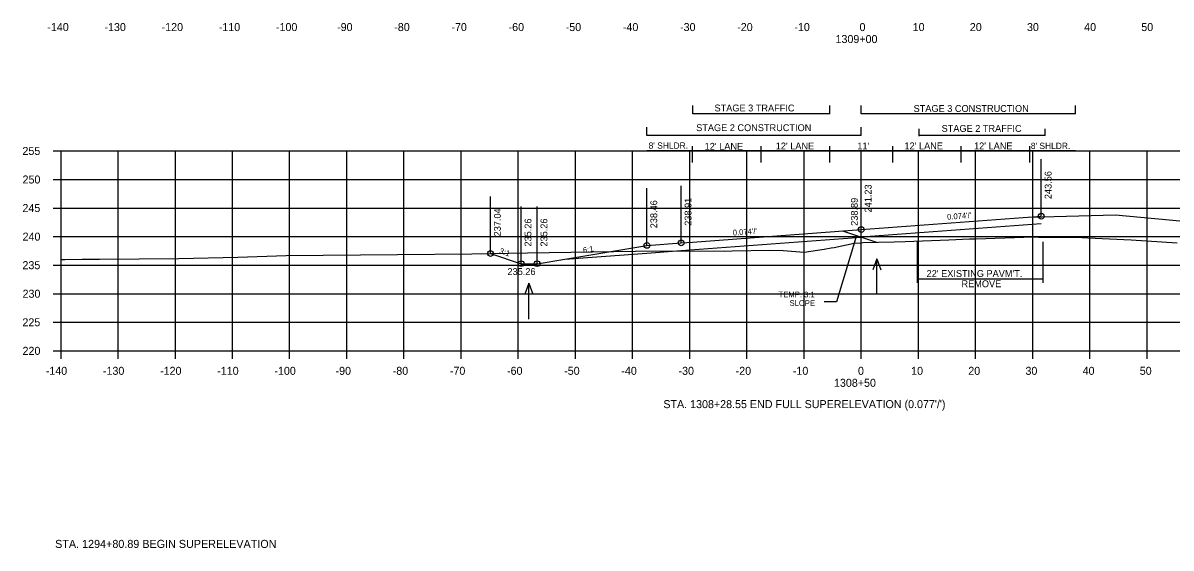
# Model space of a CAD drawing. Extents: x 1342547 to 1344156, y -1532351 to -1517216.
# Drawn here: x 1342556.2 to 1342757.1, y -1518285.4 to -1518193.4 of the extents above; entities that cross this region are included whole.
import ezdxf

# ---------------------------------------------------------------- set-up
doc = ezdxf.new("R2010")
doc.units = 0
for name, color, linetype in [('R_Alt Surface', 7, 'Continuous'), ('R_Axis', 7, 'Continuous'), ('R_Axis Annot', 7, 'Continuous'), ('R_Border Notes', 7, 'Continuous'), ('R_Draft', 7, 'Continuous'), ('R_Drive', 7, 'Continuous'), ('R_Exist Surface', 7, 'Continuous'), ('R_Fin Surface', 7, 'Continuous'), ('R_Grid', 7, 'Continuous'), ('R_No Plot', 7, 'Continuous'), ('R_Water', 7, 'Continuous'), ('R_Water Annot', 7, 'Continuous'), ('R_Xsect Elev', 7, 'Continuous'), ('R_Xsect Slope', 7, 'Continuous')]:
    doc.layers.add(name, color=color, linetype=linetype)

msp = doc.modelspace()

# ---------------------------------------------------------------- linework, layer by layer
at = {"layer": 'R_Alt Surface'}
msp.add_line((1342734.37, -1518228.61), (1342702.87, -1518230.94), dxfattribs=at)
for points in [[(1342665.37, -1518233.71), (1342671.37, -1518233.27), (1342702.87, -1518230.94)], [(1342650.99, -1518234.78), (1342665.37, -1518233.71)]]:
    msp.add_lwpolyline(points, dxfattribs=at)
at = {"layer": 'R_Axis'}
for p, q in [((1342561.47, -1518215.84), (1342562.87, -1518215.84)), ((1342562.87, -1518250.84), (1342562.87, -1518215.84)), ((1342561.47, -1518220.84), (1342562.87, -1518220.84)), ((1342561.47, -1518225.84), (1342562.87, -1518225.84)), ((1342561.47, -1518230.84), (1342562.87, -1518230.84)), ((1342561.47, -1518235.84), (1342562.87, -1518235.84)), ((1342561.47, -1518240.84), (1342562.87, -1518240.84)), ((1342561.47, -1518245.84), (1342562.87, -1518245.84)), ((1342561.47, -1518250.84), (1342562.87, -1518250.84)), ((1342562.87, -1518250.84), (1342842.87, -1518250.84)), ((1342562.87, -1518252.24), (1342562.87, -1518250.84)), ((1342572.87, -1518252.24), (1342572.87, -1518250.84)), ((1342582.87, -1518252.24), (1342582.87, -1518250.84)), ((1342592.87, -1518252.24), (1342592.87, -1518250.84)), ((1342602.87, -1518252.24), (1342602.87, -1518250.84)), ((1342612.87, -1518252.24), (1342612.87, -1518250.84)), ((1342622.87, -1518252.24), (1342622.87, -1518250.84)), ((1342632.87, -1518252.24), (1342632.87, -1518250.84)), ((1342642.87, -1518252.24), (1342642.87, -1518250.84)), ((1342652.87, -1518252.24), (1342652.87, -1518250.84)), ((1342662.87, -1518252.24), (1342662.87, -1518250.84)), ((1342672.87, -1518252.24), (1342672.87, -1518250.84)), ((1342682.87, -1518252.24), (1342682.87, -1518250.84)), ((1342692.87, -1518252.24), (1342692.87, -1518250.84)), ((1342702.87, -1518252.24), (1342702.87, -1518250.84)), ((1342712.87, -1518252.24), (1342712.87, -1518250.84)), ((1342722.87, -1518252.24), (1342722.87, -1518250.84)), ((1342732.87, -1518252.24), (1342732.87, -1518250.84)), ((1342742.87, -1518252.24), (1342742.87, -1518250.84)), ((1342752.87, -1518252.24), (1342752.87, -1518250.84))]:
    msp.add_line(p, q, dxfattribs=at)
at = {"layer": 'R_Draft'}
for p, q in [((1342673.38, -1518209.34), (1342673.38, -1518207.9)), ((1342697.38, -1518209.34), (1342697.38, -1518207.9)), ((1342702.87, -1518209.34), (1342702.87, -1518207.9)), ((1342740.38, -1518209.34), (1342740.38, -1518207.9)), ((1342697.38, -1518209.34), (1342673.38, -1518209.34)), ((1342740.38, -1518209.34), (1342702.87, -1518209.34)), ((1342665.37, -1518213.13), (1342665.37, -1518211.7)), ((1342702.87, -1518213.13), (1342702.87, -1518211.7)), ((1342713.02, -1518213.23), (1342713.02, -1518211.99)), ((1342735.03, -1518213.13), (1342735.03, -1518211.99)), ((1342702.87, -1518213.13), (1342665.37, -1518213.13)), ((1342735.03, -1518213.13), (1342713.02, -1518213.13)), ((1342699.59, -1518229.85), (1342705.56, -1518231.84)), ((1342712.67, -1518231.74), (1342712.67, -1518238.93)), ((1342734.67, -1518231.74), (1342734.67, -1518238.93)), ((1342712.67, -1518238.26), (1342734.67, -1518238.26))]:
    msp.add_line(p, q, dxfattribs=at)
at = {"layer": 'R_Drive'}
msp.add_lwpolyline([(1342732.37, -1518227.43), (1342747.36, -1518227.01), (1342808.06, -1518232.66)], dxfattribs=at)
at = {"layer": 'R_Exist Surface'}
msp.add_lwpolyline([(1342562.87, -1518234.87), (1342563.52, -1518234.86), (1342566.54, -1518234.79), (1342569.59, -1518234.78), (1342583.5, -1518234.67), (1342593.79, -1518234.42), (1342602.28, -1518234.15), (1342621.72, -1518233.95), (1342634.76, -1518233.84), (1342644.49, -1518233.7), (1342655.88, -1518233.5), (1342663.39, -1518233.37), (1342670.61, -1518233.35), (1342678.88, -1518233.36), (1342680.28, -1518233.34), (1342686.86, -1518233.2), (1342689.19, -1518233.25), (1342692.88, -1518233.56), (1342696.41, -1518233.01), (1342697.58, -1518232.83), (1342698.14, -1518232.76), (1342701.65, -1518231.99), (1342702.77, -1518231.91), (1342702.85, -1518231.95), (1342703.17, -1518231.89), (1342708.62, -1518231.77), (1342710.57, -1518231.72), (1342718.18, -1518231.4), (1342721.79, -1518231.25), (1342722.96, -1518231.21), (1342733.01, -1518230.89), (1342733.91, -1518230.91), (1342741.52, -1518231), (1342742.49, -1518231.04), (1342750.09, -1518231.41), (1342758.16, -1518231.94)], dxfattribs=at)
at = {"layer": 'R_Fin Surface'}
msp.add_lwpolyline([(1342638.01, -1518233.8), (1342643.37, -1518235.58), (1342646.16, -1518235.58), (1342650.99, -1518234.78), (1342665.37, -1518232.38), (1342671.37, -1518231.94), (1342673.37, -1518231.79), (1342702.87, -1518229.61), (1342734.37, -1518227.28)], dxfattribs=at)
at = {"layer": 'R_Grid'}
for p, q in [((1342562.87, -1518215.84), (1342842.87, -1518215.84)), ((1342562.87, -1518250.84), (1342562.87, -1518215.84)), ((1342572.87, -1518250.84), (1342572.87, -1518215.84)), ((1342582.87, -1518250.84), (1342582.87, -1518215.84)), ((1342592.87, -1518250.84), (1342592.87, -1518215.84)), ((1342602.87, -1518250.84), (1342602.87, -1518215.84)), ((1342612.87, -1518250.84), (1342612.87, -1518215.84)), ((1342622.87, -1518250.84), (1342622.87, -1518215.84)), ((1342632.87, -1518250.84), (1342632.87, -1518215.84)), ((1342642.87, -1518250.84), (1342642.87, -1518215.84)), ((1342652.87, -1518250.84), (1342652.87, -1518215.84)), ((1342662.87, -1518250.84), (1342662.87, -1518215.84)), ((1342672.87, -1518250.84), (1342672.87, -1518215.84)), ((1342682.87, -1518250.84), (1342682.87, -1518215.84)), ((1342692.87, -1518250.84), (1342692.87, -1518215.84)), ((1342702.87, -1518250.84), (1342702.87, -1518215.84)), ((1342712.87, -1518250.84), (1342712.87, -1518215.84)), ((1342722.87, -1518250.84), (1342722.87, -1518215.84)), ((1342732.87, -1518250.84), (1342732.87, -1518215.84)), ((1342742.87, -1518250.84), (1342742.87, -1518215.84)), ((1342752.87, -1518250.84), (1342752.87, -1518215.84)), ((1342562.87, -1518220.84), (1342842.87, -1518220.84)), ((1342562.87, -1518225.84), (1342842.87, -1518225.84)), ((1342562.87, -1518230.84), (1342842.87, -1518230.84)), ((1342562.87, -1518235.84), (1342842.87, -1518235.84)), ((1342562.87, -1518240.84), (1342842.87, -1518240.84)), ((1342562.87, -1518245.84), (1342842.87, -1518245.84)), ((1342562.87, -1518250.84), (1342842.87, -1518250.84))]:
    msp.add_line(p, q, dxfattribs=at)
at = {"layer": 'R_No Plot'}
for centre in [(1342734.37, -1518227.28), (1342702.87, -1518229.61), (1342665.37, -1518232.38), (1342671.37, -1518231.94), (1342638.01, -1518233.8), (1342643.37, -1518235.58), (1342646.16, -1518235.58)]:
    msp.add_circle(centre, 0.5, dxfattribs=at)
at = {"layer": 'R_Water'}
for p, q in [((1342705.58, -1518234.71), (1342704.88, -1518236.63)), ((1342705.58, -1518240.99), (1342705.58, -1518234.71)), ((1342705.58, -1518234.71), (1342706.28, -1518236.63)), ((1342644.72, -1518238.99), (1342644.02, -1518240.91)), ((1342644.72, -1518245.27), (1342644.72, -1518238.99)), ((1342644.72, -1518238.99), (1342645.42, -1518240.91))]:
    msp.add_line(p, q, dxfattribs=at)
at = {"layer": 'R_Xsect Elev'}
for p, q in [((1342673.37, -1518217.84), (1342673.37, -1518214.98)), ((1342685.37, -1518217.84), (1342685.37, -1518214.98)), ((1342697.37, -1518217.84), (1342697.37, -1518214.98)), ((1342708.37, -1518217.84), (1342708.37, -1518214.98)), ((1342720.37, -1518217.84), (1342720.37, -1518214.98)), ((1342732.37, -1518217.84), (1342732.37, -1518214.98)), ((1342740.37, -1518215.84), (1342665.37, -1518215.84)), ((1342734.37, -1518227.28), (1342734.37, -1518217.28)), ((1342702.87, -1518229.61), (1342702.87, -1518219.61)), ((1342665.37, -1518232.38), (1342665.37, -1518222.38)), ((1342671.37, -1518231.94), (1342671.37, -1518221.94)), ((1342702.87, -1518231.95), (1342702.87, -1518221.95)), ((1342638.01, -1518233.8), (1342638.01, -1518223.8)), ((1342643.37, -1518235.58), (1342643.37, -1518225.58)), ((1342646.16, -1518235.58), (1342646.16, -1518225.58)), ((1342702.05, -1518230.67), (1342698.52, -1518242.25)), ((1342698.52, -1518242.25), (1342696.38, -1518242.25))]:
    msp.add_line(p, q, dxfattribs=at)

# ---------------------------------------------------------------- texts
at = {"layer": 'R_Axis Annot'}
for s, p in [('-140', (1342560.47, -1518194.85)), ('-130', (1342570.47, -1518194.85)), ('-120', (1342580.47, -1518194.85)), ('-110', (1342590.47, -1518194.85)), ('-100', (1342600.47, -1518194.85)), ('-90', (1342611.17, -1518194.85)), ('-80', (1342621.17, -1518194.85)), ('-70', (1342631.17, -1518194.85)), ('-60', (1342641.17, -1518194.85)), ('-50', (1342651.17, -1518194.85)), ('-40', (1342661.17, -1518194.85)), ('-30', (1342671.17, -1518194.85)), ('-20', (1342681.17, -1518194.85)), ('-10', (1342691.17, -1518194.85)), ('0', (1342702.57, -1518194.85)), ('10', (1342711.87, -1518194.85)), ('20', (1342721.87, -1518194.85)), ('30', (1342731.87, -1518194.85)), ('40', (1342741.87, -1518194.85)), ('50', (1342751.87, -1518194.85)), ('1309+00', (1342698.37, -1518196.95)), ('255', (1342556.12, -1518216.54)), ('250', (1342556.14, -1518221.54)), ('245', (1342556.12, -1518226.54)), ('240', (1342556.14, -1518231.54)), ('235', (1342556.12, -1518236.54)), ('230', (1342556.14, -1518241.54)), ('225', (1342556.12, -1518246.54)), ('220', (1342556.14, -1518251.54)), ('-140', (1342560.2, -1518255.04)), ('-130', (1342570.2, -1518255.04)), ('-120', (1342580.2, -1518255.04)), ('-110', (1342590.2, -1518255.04)), ('-100', (1342600.2, -1518255.04)), ('-90', (1342610.9, -1518255.04)), ('-80', (1342620.9, -1518255.04)), ('-70', (1342630.9, -1518255.04)), ('-60', (1342640.9, -1518255.04)), ('-50', (1342650.9, -1518255.04)), ('-40', (1342660.9, -1518255.04)), ('-30', (1342670.9, -1518255.04)), ('-20', (1342680.9, -1518255.04)), ('-10', (1342690.9, -1518255.04)), ('0', (1342702.3, -1518255.04)), ('10', (1342711.6, -1518255.04)), ('20', (1342721.6, -1518255.04)), ('30', (1342731.6, -1518255.04)), ('40', (1342741.6, -1518255.04)), ('50', (1342751.6, -1518255.04)), ('1308+50', (1342698.1, -1518257.14)), ("STA. 1308+28.55 END FULL SUPERELEVATION (0.077'/')", (1342668.25, -1518260.87))]:
    msp.add_text(s, height=1.4, dxfattribs=at).set_placement(p)
at = {"layer": 'R_Border Notes'}
msp.add_text('STA. 1294+80.89 BEGIN SUPERELEVATION', height=1.41, dxfattribs=at).set_placement((1342561.84, -1518285.35))
at = {"layer": 'R_Draft'}
for s, p in [('STAGE 3 TRAFFIC', (1342677.2, -1518208.92)), ('STAGE 3 CONSTRUCTION', (1342712.03, -1518209.01)), ('STAGE 2 CONSTRUCTION', (1342673.99, -1518212.37)), ('STAGE 2 TRAFFIC', (1342716.93, -1518212.5)), ("22' EXISTING PAVM'T.", (1342714.31, -1518237.9)), ('REMOVE', (1342720.41, -1518239.7))]:
    msp.add_text(s, height=1.2, dxfattribs=at).set_placement(p)
at = {"layer": 'R_Water Annot'}
msp.add_text('235.26', height=1.2, dxfattribs=at).set_placement((1342640.98, -1518237.56))
msp.add_text('235.26', height=1.2, dxfattribs=at).set_placement((1342640.98, -1518237.56))
at = {"layer": 'R_Xsect Elev'}
for s, height, p in [("8' SHLDR.", 1.1, (1342665.67, -1518215.45)), ("12' LANE", 1.2, (1342675.48, -1518215.63)), ("12' LANE", 1.2, (1342687.91, -1518215.57)), ("11'", 1.2, (1342702.18, -1518215.57)), ("12' LANE", 1.2, (1342710.44, -1518215.55)), ("12' LANE", 1.2, (1342722.61, -1518215.56)), ("8' SHLDR.", 1.1, (1342732.54, -1518215.5))]:
    msp.add_text(s, height=height, dxfattribs=at).set_placement(p)
for s, p in [('243.56', (1342736.17, -1518224.28)), ('241.23', (1342704.67, -1518226.61)), ('238.46', (1342667.17, -1518229.38)), ('238.91', (1342673.17, -1518228.94)), ('238.89', (1342702.27, -1518228.95)), ('237.04', (1342639.81, -1518230.8)), ('235.26', (1342645.17, -1518232.58)), ('235.26', (1342647.96, -1518232.58))]:
    msp.add_text(s, height=1.2, rotation=90, dxfattribs=at).set_placement(p)
at = {"layer": 'R_Xsect Slope'}
for s, rotation, p in [("0.074'/'", 4.2289, (1342717.93, -1518227.89)), ("0.074'/'", 4.2289, (1342680.43, -1518230.66)), ('3:1', 341.5651, (1342639.47, -1518233.75)), ('6:1', 9.4623, (1342654.28, -1518233.72)), ('TEMP. 3:1', 359.6242, (1342688.41, -1518241.45)), ('SLOPE', 359.6242, (1342690.32, -1518242.96))]:
    msp.add_text(s, height=1, rotation=rotation, dxfattribs=at).set_placement(p)

doc.saveas('drawing.dxf')
